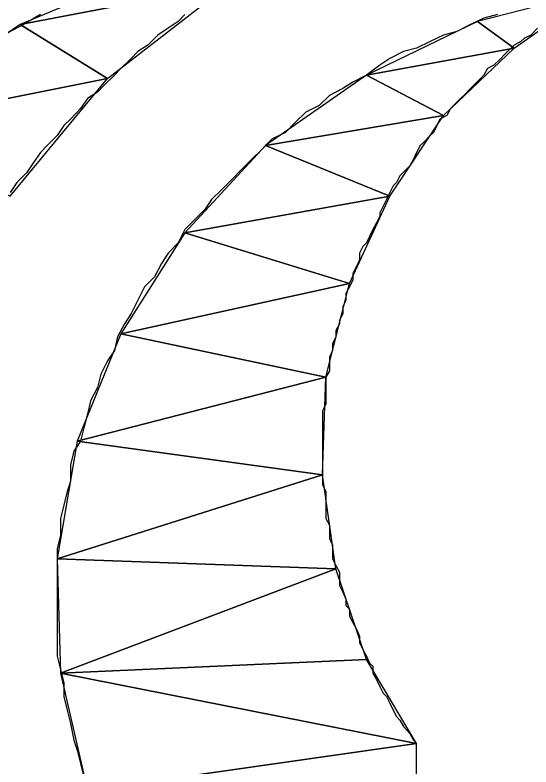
# Model space of a CAD drawing. Extents: x -495905 to -478420, y -1113297 to -1107716.
# Drawn here: x -489116.034 to -489114.512, y -1110690.173 to -1110687.952 of the extents above; entities that cross this region are included whole.
import ezdxf

# ---------------------------------------------------------------- set-up
doc = ezdxf.new("R2010")
doc.units = 0
doc.layers.add('legenda', color=7, linetype='Continuous')

msp = doc.modelspace()

# ---------------------------------------------------------------- linework, layer by layer
at = {"layer": 'legenda'}
for p in [(-489114.8491, -1110690.4796), (-489114.8491, -1110690.1032), (-489114.8491, -1110690.4796), (-489114.8491, -1110690.1032)]:
    msp.add_line(p, (-489114.8491, -1110690.1032), dxfattribs=at)
for points in [[(-489115.5233, -1110687.7726), (-489116.0191, -1110687.9806), (-489115.4041, -1110687.8624)], [(-489115.5233, -1110687.7726), (-489116.0191, -1110687.9806), (-489115.4041, -1110687.8624)], [(-489115.4041, -1110687.8624), (-489116.0191, -1110687.9806), (-489115.7611, -1110688.1398)], [(-489115.4041, -1110687.8624), (-489116.0191, -1110687.9806), (-489115.7611, -1110688.1398)], [(-489114.3229, -1110687.8816), (-489114.6697, -1110687.9714), (-489114.5615, -1110688.05)], [(-489114.3229, -1110687.8816), (-489114.6697, -1110687.9714), (-489114.5615, -1110688.05)], [(-489114.6697, -1110687.9714), (-489114.9971, -1110688.1296), (-489114.5615, -1110688.05)], [(-489114.6697, -1110687.9714), (-489114.9971, -1110688.1296), (-489114.5615, -1110688.05)], [(-489116.0191, -1110687.9806), (-489116.4547, -1110688.2784), (-489115.7611, -1110688.1398)], [(-489116.0191, -1110687.9806), (-489116.4547, -1110688.2784), (-489115.7611, -1110688.1398)], [(-489114.5615, -1110688.05), (-489114.9971, -1110688.1296), (-489114.7697, -1110688.2488)], [(-489114.5615, -1110688.05), (-489114.9971, -1110688.1296), (-489114.7697, -1110688.2488)], [(-489114.9971, -1110688.1296), (-489115.2949, -1110688.3376), (-489114.7697, -1110688.2488)], [(-489114.9971, -1110688.1296), (-489115.2949, -1110688.3376), (-489114.7697, -1110688.2488)], [(-489115.7611, -1110688.1398), (-489116.4547, -1110688.2784), (-489116.0487, -1110688.4866)], [(-489115.7611, -1110688.1398), (-489116.4547, -1110688.2784), (-489116.0487, -1110688.4866)], [(-489114.7697, -1110688.2488), (-489115.2949, -1110688.3376), (-489114.9277, -1110688.4866)], [(-489114.7697, -1110688.2488), (-489115.2949, -1110688.3376), (-489114.9277, -1110688.4866)], [(-489115.2949, -1110688.3376), (-489115.5325, -1110688.5956), (-489114.9277, -1110688.4866)], [(-489115.2949, -1110688.3376), (-489115.5325, -1110688.5956), (-489114.9277, -1110688.4866)], [(-489114.9277, -1110688.4866), (-489115.5325, -1110688.5956), (-489115.0471, -1110688.7446)], [(-489114.9277, -1110688.4866), (-489115.5325, -1110688.5956), (-489115.0471, -1110688.7446)], [(-489115.5325, -1110688.5956), (-489115.7213, -1110688.8936), (-489115.0471, -1110688.7446)], [(-489115.5325, -1110688.5956), (-489115.7213, -1110688.8936), (-489115.0471, -1110688.7446)], [(-489115.0471, -1110688.7446), (-489115.7213, -1110688.8936), (-489115.1165, -1110689.022)], [(-489115.0471, -1110688.7446), (-489115.7213, -1110688.8936), (-489115.1165, -1110689.022)], [(-489115.7213, -1110688.8936), (-489115.8509, -1110689.2108), (-489115.1165, -1110689.022)], [(-489115.7213, -1110688.8936), (-489115.8509, -1110689.2108), (-489115.1165, -1110689.022)], [(-489115.1165, -1110689.022), (-489115.8509, -1110689.2108), (-489115.1267, -1110689.3096)], [(-489115.1165, -1110689.022), (-489115.8509, -1110689.2108), (-489115.1267, -1110689.3096)], [(-489115.8509, -1110689.2108), (-489115.9099, -1110689.5576), (-489115.1267, -1110689.3096)], [(-489115.8509, -1110689.2108), (-489115.9099, -1110689.5576), (-489115.1267, -1110689.3096)], [(-489115.1267, -1110689.3096), (-489115.9099, -1110689.5576), (-489115.0869, -1110689.5872)], [(-489115.1267, -1110689.3096), (-489115.9099, -1110689.5576), (-489115.0869, -1110689.5872)], [(-489115.9099, -1110689.5576), (-489115.8997, -1110689.8952), (-489115.0869, -1110689.5872)], [(-489115.9099, -1110689.5576), (-489115.8997, -1110689.8952), (-489115.0869, -1110689.5872)], [(-489115.0869, -1110689.5872), (-489115.8997, -1110689.8952), (-489114.9971, -1110689.8554)], [(-489115.0869, -1110689.5872), (-489115.8997, -1110689.8952), (-489114.9971, -1110689.8554)], [(-489114.9971, -1110689.8554), (-489115.8997, -1110689.8952), (-489114.8491, -1110690.1032)], [(-489114.9971, -1110689.8554), (-489115.8997, -1110689.8952), (-489114.8491, -1110690.1032)], [(-489115.8997, -1110689.8952), (-489115.8203, -1110690.242), (-489114.8491, -1110690.1032)], [(-489115.8997, -1110689.8952), (-489115.8203, -1110690.242), (-489114.8491, -1110690.1032)], [(-489114.8491, -1110690.1032), (-489115.8203, -1110690.242), (-489114.8491, -1110690.4796)], [(-489114.8491, -1110690.1032), (-489115.8203, -1110690.242), (-489114.8491, -1110690.4796)]]:
    msp.add_lwpolyline(points, close=True, dxfattribs=at)
for points in [[(-489115.9589, -1110687.951), (-489116.0089, -1110687.9806), (-489116.0681, -1110688.0112)], [(-489115.9589, -1110687.951), (-489116.0089, -1110687.9806), (-489116.0681, -1110688.0112)], [(-489115.5325, -1110687.951), (-489115.5529, -1110687.9714), (-489115.5825, -1110687.9908), (-489115.6121, -1110688.0112), (-489115.6417, -1110688.0408), (-489115.6713, -1110688.0602), (-489115.6917, -1110688.0806), (-489115.7213, -1110688.1102), (-489115.7407, -1110688.1296), (-489115.7713, -1110688.1592), (-489115.7907, -1110688.1796), (-489115.8203, -1110688.199), (-489115.8407, -1110688.2284), (-489115.8701, -1110688.2592), (-489115.8895, -1110688.2784), (-489115.9099, -1110688.308), (-489115.9395, -1110688.3376), (-489115.9589, -1110688.358), (-489115.9793, -1110688.3876), (-489115.9987, -1110688.4172), (-489116.0283, -1110688.4468), (-489116.0487, -1110688.4764)], [(-489115.5325, -1110687.951), (-489115.5529, -1110687.9714), (-489115.5825, -1110687.9908), (-489115.6121, -1110688.0112), (-489115.6417, -1110688.0408), (-489115.6713, -1110688.0602), (-489115.6917, -1110688.0806), (-489115.7213, -1110688.1102), (-489115.7407, -1110688.1296), (-489115.7713, -1110688.1592), (-489115.7907, -1110688.1796), (-489115.8203, -1110688.199), (-489115.8407, -1110688.2284), (-489115.8701, -1110688.2592), (-489115.8895, -1110688.2784), (-489115.9099, -1110688.308), (-489115.9395, -1110688.3376), (-489115.9589, -1110688.358), (-489115.9793, -1110688.3876), (-489115.9987, -1110688.4172), (-489116.0283, -1110688.4468), (-489116.0487, -1110688.4764)], [(-489114.6105, -1110687.951), (-489114.6503, -1110687.9612), (-489114.6901, -1110687.9806), (-489114.7299, -1110688.001), (-489114.7697, -1110688.0112), (-489114.8093, -1110688.0306), (-489114.8491, -1110688.05), (-489114.8879, -1110688.0602), (-489114.9277, -1110688.0806), (-489114.9573, -1110688.1), (-489114.9971, -1110688.1296), (-489115.0369, -1110688.15), (-489115.0665, -1110688.1694), (-489115.1063, -1110688.1898), (-489115.1369, -1110688.2194), (-489115.1755, -1110688.2388), (-489115.2061, -1110688.2682), (-489115.2357, -1110688.2988), (-489115.2755, -1110688.3182), (-489115.3051, -1110688.3478), (-489115.3347, -1110688.3774), (-489115.3643, -1110688.407), (-489115.3939, -1110688.4376), (-489115.4235, -1110688.4672), (-489115.4541, -1110688.4968), (-489115.4735, -1110688.5264), (-489115.5029, -1110688.556), (-489115.5325, -1110688.5856), (-489115.5529, -1110688.6252), (-489115.5825, -1110688.6558), (-489115.6019, -1110688.6854), (-489115.6223, -1110688.7252), (-489115.6519, -1110688.7548), (-489115.6713, -1110688.7946), (-489115.6917, -1110688.8334), (-489115.7111, -1110688.864), (-489115.7315, -1110688.9028), (-489115.7407, -1110688.9424), (-489115.7611, -1110688.9732), (-489115.7805, -1110689.0128), (-489115.7907, -1110689.0516), (-489115.8111, -1110689.0914), (-489115.8203, -1110689.1312), (-489115.8305, -1110689.171), (-489115.8407, -1110689.2108), (-489115.8601, -1110689.2404), (-489115.8701, -1110689.2802), (-489115.8701, -1110689.33), (-489115.8805, -1110689.3596), (-489115.8895, -1110689.3994), (-489115.8997, -1110689.4392), (-489115.8997, -1110689.4882), (-489115.9099, -1110689.528), (-489115.9099, -1110689.5678), (-489115.9099, -1110689.6076), (-489115.9099, -1110689.6474), (-489115.9099, -1110689.6872), (-489115.9099, -1110689.7268), (-489115.9099, -1110689.7656), (-489115.9099, -1110689.8054), (-489115.9099, -1110689.8452), (-489115.8997, -1110689.885), (-489115.8895, -1110689.9248), (-489115.8895, -1110689.9646), (-489115.8805, -1110690.0044), (-489115.8701, -1110690.044), (-489115.8601, -1110690.093), (-489115.8509, -1110690.1226), (-489115.8407, -1110690.1624), (-489115.8305, -1110690.2022)], [(-489114.6105, -1110687.951), (-489114.6503, -1110687.9612), (-489114.6901, -1110687.9806), (-489114.7299, -1110688.001), (-489114.7697, -1110688.0112), (-489114.8093, -1110688.0306), (-489114.8491, -1110688.05), (-489114.8879, -1110688.0602), (-489114.9277, -1110688.0806), (-489114.9573, -1110688.1), (-489114.9971, -1110688.1296), (-489115.0369, -1110688.15), (-489115.0665, -1110688.1694), (-489115.1063, -1110688.1898), (-489115.1369, -1110688.2194), (-489115.1755, -1110688.2388), (-489115.2061, -1110688.2682), (-489115.2357, -1110688.2988), (-489115.2755, -1110688.3182), (-489115.3051, -1110688.3478), (-489115.3347, -1110688.3774), (-489115.3643, -1110688.407), (-489115.3939, -1110688.4376), (-489115.4235, -1110688.4672), (-489115.4541, -1110688.4968), (-489115.4735, -1110688.5264), (-489115.5029, -1110688.556), (-489115.5325, -1110688.5856), (-489115.5529, -1110688.6252), (-489115.5825, -1110688.6558), (-489115.6019, -1110688.6854), (-489115.6223, -1110688.7252), (-489115.6519, -1110688.7548), (-489115.6713, -1110688.7946), (-489115.6917, -1110688.8334), (-489115.7111, -1110688.864), (-489115.7315, -1110688.9028), (-489115.7407, -1110688.9424), (-489115.7611, -1110688.9732), (-489115.7805, -1110689.0128), (-489115.7907, -1110689.0516), (-489115.8111, -1110689.0914), (-489115.8203, -1110689.1312), (-489115.8305, -1110689.171), (-489115.8407, -1110689.2108), (-489115.8601, -1110689.2404), (-489115.8701, -1110689.2802), (-489115.8701, -1110689.33), (-489115.8805, -1110689.3596), (-489115.8895, -1110689.3994), (-489115.8997, -1110689.4392), (-489115.8997, -1110689.4882), (-489115.9099, -1110689.528), (-489115.9099, -1110689.5678), (-489115.9099, -1110689.6076), (-489115.9099, -1110689.6474), (-489115.9099, -1110689.6872), (-489115.9099, -1110689.7268), (-489115.9099, -1110689.7656), (-489115.9099, -1110689.8054), (-489115.9099, -1110689.8452), (-489115.8997, -1110689.885), (-489115.8895, -1110689.9248), (-489115.8895, -1110689.9646), (-489115.8805, -1110690.0044), (-489115.8701, -1110690.044), (-489115.8601, -1110690.093), (-489115.8509, -1110690.1226), (-489115.8407, -1110690.1624), (-489115.8305, -1110690.2022)], [(-489114.4921, -1110687.9908), (-489114.5115, -1110688.0112), (-489114.5309, -1110688.0204), (-489114.5411, -1110688.0306), (-489114.5615, -1110688.0408), (-489114.5809, -1110688.0602), (-489114.5911, -1110688.0704), (-489114.6003, -1110688.0806), (-489114.6207, -1110688.1), (-489114.6401, -1110688.1102), (-489114.6503, -1110688.1296), (-489114.6605, -1110688.1398), (-489114.6799, -1110688.1592), (-489114.6901, -1110688.1694), (-489114.7095, -1110688.1898), (-489114.7197, -1110688.199), (-489114.7401, -1110688.2194), (-489114.7493, -1110688.2284), (-489114.7595, -1110688.2488), (-489114.7799, -1110688.2592), (-489114.7889, -1110688.2784), (-489114.7993, -1110688.2988), (-489114.8093, -1110688.308), (-489114.8287, -1110688.3284), (-489114.8389, -1110688.3376), (-489114.8491, -1110688.358), (-489114.8583, -1110688.3774), (-489114.8685, -1110688.3978), (-489114.8787, -1110688.407), (-489114.8981, -1110688.4274), (-489114.9083, -1110688.4468), (-489114.9185, -1110688.457), (-489114.9277, -1110688.4764), (-489114.9379, -1110688.4968), (-489114.9481, -1110688.5162), (-489114.9573, -1110688.5366), (-489114.9573, -1110688.5458), (-489114.9675, -1110688.5662), (-489114.9777, -1110688.5856), (-489114.9879, -1110688.606), (-489114.9971, -1110688.6252), (-489115.0073, -1110688.6354), (-489115.0175, -1110688.6558), (-489115.0175, -1110688.6752), (-489115.0267, -1110688.6946), (-489115.0369, -1110688.715), (-489115.0369, -1110688.7344), (-489115.0471, -1110688.7548), (-489115.0573, -1110688.7742), (-489115.0573, -1110688.7946), (-489115.0665, -1110688.814), (-489115.0665, -1110688.8334), (-489115.0767, -1110688.8538), (-489115.0767, -1110688.864), (-489115.0869, -1110688.8834), (-489115.0869, -1110688.9028), (-489115.0971, -1110688.9232), (-489115.0971, -1110688.9424), (-489115.1063, -1110688.9628), (-489115.1063, -1110688.9822), (-489115.1063, -1110689.0026), (-489115.1165, -1110689.022), (-489115.1165, -1110689.0424), (-489115.1165, -1110689.0618), (-489115.1165, -1110689.0822), (-489115.1165, -1110689.1016), (-489115.1267, -1110689.121), (-489115.1267, -1110689.1414), (-489115.1267, -1110689.1608), (-489115.1267, -1110689.1812), (-489115.1267, -1110689.2006), (-489115.1267, -1110689.221), (-489115.1267, -1110689.2404), (-489115.1267, -1110689.2598), (-489115.1267, -1110689.2802), (-489115.1267, -1110689.2996), (-489115.1267, -1110689.32), (-489115.1267, -1110689.3392), (-489115.1165, -1110689.3596), (-489115.1165, -1110689.379), (-489115.1165, -1110689.3994), (-489115.1165, -1110689.4188), (-489115.1165, -1110689.4392), (-489115.1063, -1110689.4586), (-489115.1063, -1110689.478), (-489115.1063, -1110689.4984), (-489115.0971, -1110689.5178), (-489115.0971, -1110689.5382), (-489115.0971, -1110689.5576), (-489115.0869, -1110689.578), (-489115.0767, -1110689.5974)], [(-489114.4921, -1110687.9908), (-489114.5115, -1110688.0112), (-489114.5309, -1110688.0204), (-489114.5411, -1110688.0306), (-489114.5615, -1110688.0408), (-489114.5809, -1110688.0602), (-489114.5911, -1110688.0704), (-489114.6003, -1110688.0806), (-489114.6207, -1110688.1), (-489114.6401, -1110688.1102), (-489114.6503, -1110688.1296), (-489114.6605, -1110688.1398), (-489114.6799, -1110688.1592), (-489114.6901, -1110688.1694), (-489114.7095, -1110688.1898), (-489114.7197, -1110688.199), (-489114.7401, -1110688.2194), (-489114.7493, -1110688.2284), (-489114.7595, -1110688.2488), (-489114.7799, -1110688.2592), (-489114.7889, -1110688.2784), (-489114.7993, -1110688.2988), (-489114.8093, -1110688.308), (-489114.8287, -1110688.3284), (-489114.8389, -1110688.3376), (-489114.8491, -1110688.358), (-489114.8583, -1110688.3774), (-489114.8685, -1110688.3978), (-489114.8787, -1110688.407), (-489114.8981, -1110688.4274), (-489114.9083, -1110688.4468), (-489114.9185, -1110688.457), (-489114.9277, -1110688.4764), (-489114.9379, -1110688.4968), (-489114.9481, -1110688.5162), (-489114.9573, -1110688.5366), (-489114.9573, -1110688.5458), (-489114.9675, -1110688.5662), (-489114.9777, -1110688.5856), (-489114.9879, -1110688.606), (-489114.9971, -1110688.6252), (-489115.0073, -1110688.6354), (-489115.0175, -1110688.6558), (-489115.0175, -1110688.6752), (-489115.0267, -1110688.6946), (-489115.0369, -1110688.715), (-489115.0369, -1110688.7344), (-489115.0471, -1110688.7548), (-489115.0573, -1110688.7742), (-489115.0573, -1110688.7946), (-489115.0665, -1110688.814), (-489115.0665, -1110688.8334), (-489115.0767, -1110688.8538), (-489115.0767, -1110688.864), (-489115.0869, -1110688.8834), (-489115.0869, -1110688.9028), (-489115.0971, -1110688.9232), (-489115.0971, -1110688.9424), (-489115.1063, -1110688.9628), (-489115.1063, -1110688.9822), (-489115.1063, -1110689.0026), (-489115.1165, -1110689.022), (-489115.1165, -1110689.0424), (-489115.1165, -1110689.0618), (-489115.1165, -1110689.0822), (-489115.1165, -1110689.1016), (-489115.1267, -1110689.121), (-489115.1267, -1110689.1414), (-489115.1267, -1110689.1608), (-489115.1267, -1110689.1812), (-489115.1267, -1110689.2006), (-489115.1267, -1110689.221), (-489115.1267, -1110689.2404), (-489115.1267, -1110689.2598), (-489115.1267, -1110689.2802), (-489115.1267, -1110689.2996), (-489115.1267, -1110689.32), (-489115.1267, -1110689.3392), (-489115.1165, -1110689.3596), (-489115.1165, -1110689.379), (-489115.1165, -1110689.3994), (-489115.1165, -1110689.4188), (-489115.1165, -1110689.4392), (-489115.1063, -1110689.4586), (-489115.1063, -1110689.478), (-489115.1063, -1110689.4984), (-489115.0971, -1110689.5178), (-489115.0971, -1110689.5382), (-489115.0971, -1110689.5576), (-489115.0869, -1110689.578), (-489115.0767, -1110689.5974)], [(-489115.0767, -1110689.5974), (-489115.0767, -1110689.6168), (-489115.0767, -1110689.6372), (-489115.0665, -1110689.6564), (-489115.0573, -1110689.6768), (-489115.0573, -1110689.6962), (-489115.0471, -1110689.7064), (-489115.0471, -1110689.7268), (-489115.0369, -1110689.7462), (-489115.0267, -1110689.7656), (-489115.0175, -1110689.786), (-489115.0175, -1110689.8054), (-489115.0073, -1110689.8258), (-489114.9971, -1110689.8452), (-489114.9879, -1110689.8656), (-489114.9777, -1110689.8748), (-489114.9777, -1110689.8952), (-489114.9675, -1110689.9146), (-489114.9573, -1110689.935), (-489114.9481, -1110689.9544), (-489114.9379, -1110689.9646), (-489114.9277, -1110689.984), (-489114.9185, -1110690.0044), (-489114.9083, -1110690.0236), (-489114.8981, -1110690.034), (-489114.8879, -1110690.0532), (-489114.8685, -1110690.0736), (-489114.8583, -1110690.093), (-489114.8491, -1110690.1032)], [(-489115.0767, -1110689.5974), (-489115.0767, -1110689.6168), (-489115.0767, -1110689.6372), (-489115.0665, -1110689.6564), (-489115.0573, -1110689.6768), (-489115.0573, -1110689.6962), (-489115.0471, -1110689.7064), (-489115.0471, -1110689.7268), (-489115.0369, -1110689.7462), (-489115.0267, -1110689.7656), (-489115.0175, -1110689.786), (-489115.0175, -1110689.8054), (-489115.0073, -1110689.8258), (-489114.9971, -1110689.8452), (-489114.9879, -1110689.8656), (-489114.9777, -1110689.8748), (-489114.9777, -1110689.8952), (-489114.9675, -1110689.9146), (-489114.9573, -1110689.935), (-489114.9481, -1110689.9544), (-489114.9379, -1110689.9646), (-489114.9277, -1110689.984), (-489114.9185, -1110690.0044), (-489114.9083, -1110690.0236), (-489114.8981, -1110690.034), (-489114.8879, -1110690.0532), (-489114.8685, -1110690.0736), (-489114.8583, -1110690.093), (-489114.8491, -1110690.1032)]]:
    msp.add_lwpolyline(points, dxfattribs=at)

doc.saveas('drawing.dxf')
